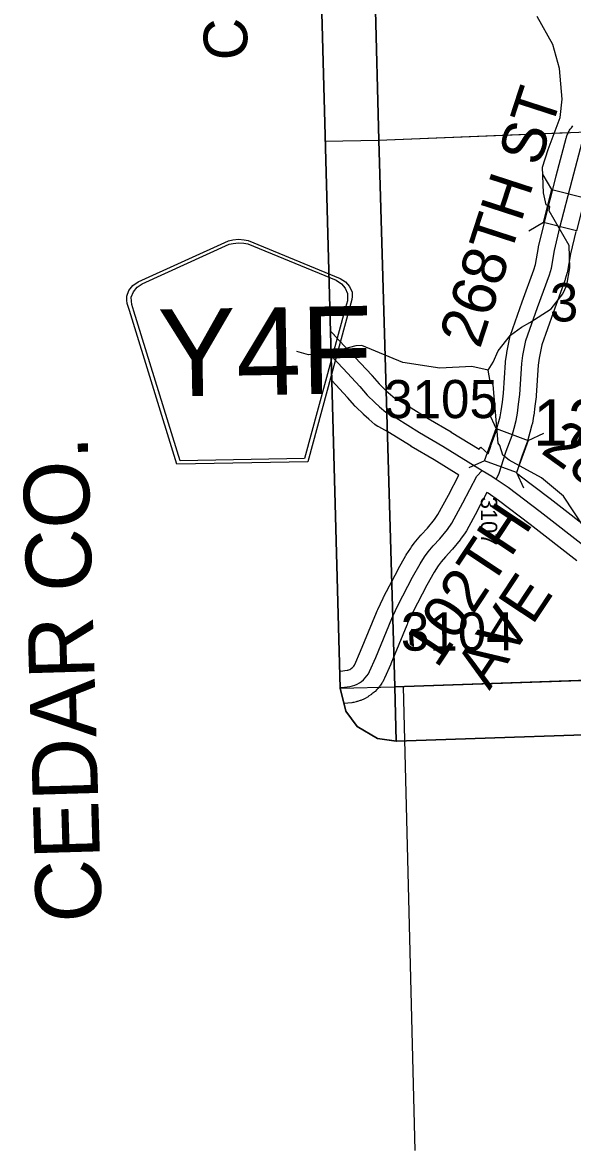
# Model space of a CAD drawing. Extents: x 128.7 to 185.5, y -21.4 to 12.6.
# Drawn here: x 133.648 to 134.655, y -14.573 to -12.506 of the extents above; entities that cross this region are included whole.
import ezdxf

# ---------------------------------------------------------------- set-up
doc = ezdxf.new("R2010")
doc.units = 0
for name, color, linetype in [('tdCoClipBndry', 7, 'Continuous'), ('tdCoCoAdjSecRdTxt', 7, 'Continuous'), ('tdCoCoBndry', 7, 'Continuous'), ('tdCoCoBndryPart', 7, 'Continuous'), ('tdCoCoBndryTxt', 7, 'Continuous'), ('tdCoHydroRiver', 7, 'Continuous'), ('tdCoSecRdNmbr', 7, 'Continuous'), ('tdCoSecRdTxt', 7, 'Continuous'), ('tdCoSecRteBand', 7, 'Continuous'), ('tdCoSecRteCL', 7, 'Continuous'), ('tdCoSectLine', 7, 'Continuous'), ('tdCoSectLinePart', 7, 'Continuous'), ('tdCoShieldCoRte', 7, 'Continuous'), ('tdCoStrucSec', 7, 'Continuous'), ('tdCoStrucSecFHWANum', 7, 'Continuous'), ('tdCoSurfGravel', 7, 'Continuous'), ('tdCoTwpBndryShd', 7, 'Continuous')]:
    doc.layers.add(name, color=color, linetype=linetype)

msp = doc.modelspace()

# ---------------------------------------------------------------- linework, layer by layer
at = {"layer": 'tdCoClipBndry'}
msp.add_lwpolyline([(140.0473, -13.6827), (139.3409, -13.68), (138.3408, -13.7014), (135.3417, -13.7884), (134.3324, -13.8229), (134.2979, -13.818), (134.2605, -13.7958), (134.2397, -13.7678), (134.2291, -13.7257), (134.1751, -11.7221), (134.1418, -10.7117), (134.1187, -9.7087), (134.0612, -7.7025), (133.8962, -2.6807)], dxfattribs=at)
at = {"layer": 'tdCoCoBndry'}
for p, q in [((134.2754, -11.7191), (134.3001, -12.7212)), ((134.3001, -12.7212), (134.2754, -11.7191)), ((134.3001, -12.7212), (134.3294, -13.723)), ((134.3294, -13.723), (134.3001, -12.7212)), ((135.3389, -13.6885), (134.3294, -13.723)), ((134.3294, -13.723), (135.3389, -13.6885)), ((134.3294, -13.723), (134.3318, -13.8228)), ((134.3318, -13.8228), (134.3294, -13.723))]:
    msp.add_line(p, q, dxfattribs=at)
for points in [[(133.7886, 4.3475), (133.8188, 3.3421), (133.8473, 2.341), (133.878, 1.3376), (133.9067, 0.3357), (133.9391, -0.6703), (133.9673, -1.6731), (133.9961, -2.6778), (134.0303, -3.6816), (134.0608, -4.6883), (134.0947, -5.6895), (134.129, -6.6932), (134.1293, -6.7029), (134.1612, -7.6994), (134.1875, -8.683), (134.2186, -9.7062), (134.2417, -10.7094), (134.275, -11.7191), (134.2997, -12.7212), (134.329, -13.723)], [(133.8962, -2.6807), (134.0612, -7.7025), (134.1187, -9.7087), (134.1418, -10.7117), (134.1751, -11.7221), (134.2291, -13.7257), (134.2397, -13.7678), (134.2605, -13.7958), (134.2979, -13.818), (134.3318, -13.8228), (134.3294, -13.723), (134.3001, -12.7212), (134.2754, -11.7191), (134.2421, -10.7094), (134.219, -9.7062), (134.1879, -8.683), (134.1615, -7.6994), (134.1297, -6.7029)], [(140.1254, -13.5551), (139.3404, -13.58), (138.3387, -13.6015), (137.3418, -13.6288), (136.3432, -13.661), (135.3389, -13.6885), (134.3294, -13.723), (134.3001, -12.7212), (134.2754, -11.7191), (134.2421, -10.7094), (134.219, -9.7062), (134.1879, -8.683), (134.1615, -7.6994), (134.1297, -6.7029)], [(140.1254, -13.5551), (139.3404, -13.58), (138.3387, -13.6015), (137.3418, -13.6288), (136.3432, -13.661), (135.3389, -13.6885), (134.3294, -13.723), (134.3318, -13.8228), (134.3324, -13.8229), (135.3417, -13.7884), (138.3408, -13.7014), (139.3409, -13.68), (140.0473, -13.6827)], [(134.329, -13.723), (135.3385, -13.6885), (136.3429, -13.661), (137.3414, -13.6288), (138.3383, -13.6015), (139.34, -13.58), (140.0257, -13.5827)]]:
    msp.add_lwpolyline(points, dxfattribs=at)
at = {"layer": 'tdCoCoBndryPart'}
for points in [[(134.2902, -12.3369), (134.2997, -12.7212), (134.3131, -13.1798)], [(134.3153, -13.256), (134.3234, -13.531)], [(134.3274, -13.667), (134.329, -13.723)], [(134.329, -13.723), (135.2443, -13.6917)], [(134.3449, -13.723), (134.3659, -14.5725)]]:
    msp.add_lwpolyline(points, dxfattribs=at)
at = {"layer": 'tdCoHydroRiver'}
for points in [[(134.6763, -13.4312), (134.6383, -13.3739), (134.5979, -13.3404), (134.5385, -13.3075), (134.5272, -13.2983), (134.5219, -13.2811), (134.5186, -13.2765), (134.5092, -13.1695), (134.5042, -13.1633), (134.5005, -13.1429), (134.5095, -13.1284), (134.5184, -13.1076), (134.5412, -13.0786), (134.5613, -13.0638), (134.5768, -13.0554), (134.6155, -13.0306), (134.6368, -13.0031), (134.6442, -12.9871), (134.6496, -12.9554), (134.6484, -12.9144), (134.6117, -12.8508), (134.6131, -12.8429), (134.6067, -12.8399), (134.6013, -12.818), (134.5999, -12.7707), (134.61, -12.7388), (134.6319, -12.6797), (134.6357, -12.6465), (134.6308, -12.5898), (134.6185, -12.546), (134.5901, -12.4948)], [(134.5005, -13.1429), (134.4703, -13.1359), (134.412, -13.1392), (134.3438, -13.1286), (134.2687, -13.0977), (134.2577, -13.098), (134.1982, -13.114), (134.1714, -13.1148), (134.1498, -13.1087)]]:
    msp.add_lwpolyline(points, dxfattribs=at)
at = {"layer": 'tdCoSecRteBand'}
for points in [[(134.5003, -13.2962), (134.5049, -13.2822), (134.5051, -13.2816), (134.5053, -13.2811), (134.5154, -13.2534), (134.5188, -13.2411), (134.5188, -13.241), (134.5188, -13.2409), (134.5223, -13.2284), (134.5242, -13.2174), (134.5263, -13.2012), (134.5284, -13.1847), (134.5321, -13.1287), (134.5321, -13.1276), (134.5323, -13.1266), (134.5343, -13.112), (134.5344, -13.1111), (134.5346, -13.1102), (134.54, -13.0829), (134.5404, -13.0808), (134.5411, -13.0787), (134.5626, -13.0178), (134.5626, -13.0177), (134.5627, -13.0175), (134.584, -12.9589), (134.5868, -12.949), (134.5924, -12.9181), (134.5926, -12.9173), (134.5927, -12.9166), (134.6026, -12.8747), (134.6027, -12.8745), (134.6027, -12.8742), (134.6247, -12.7872), (134.6247, -12.787), (134.6248, -12.7868), (134.6433, -12.7175), (134.6436, -12.7163), (134.644, -12.7151), (134.6452, -12.7119), (134.6459, -12.7099), (134.6469, -12.708), (134.6484, -12.705), (134.6494, -12.7031), (134.6507, -12.7014), (134.6527, -12.6986), (134.6539, -12.6969), (134.6554, -12.6954)], [(134.661, -12.8887), (134.6513, -12.9296), (134.6455, -12.9612), (134.6453, -12.9625), (134.6449, -12.9639), (134.6415, -12.9762), (134.6412, -12.9773), (134.6408, -12.9784), (134.6191, -13.0379), (134.5984, -13.0966), (134.5936, -13.121), (134.5919, -13.1336), (134.5883, -13.1895), (134.5882, -13.1905), (134.5881, -13.1914), (134.5859, -13.2089), (134.5859, -13.209), (134.5858, -13.209), (134.5836, -13.2258), (134.5835, -13.2264), (134.5835, -13.2269), (134.5812, -13.24), (134.581, -13.2415), (134.5805, -13.2431), (134.5766, -13.257), (134.573, -13.2705), (134.5726, -13.2717), (134.5722, -13.2729), (134.5618, -13.3012), (134.5521, -13.3312), (134.5535, -13.3322), (134.5542, -13.3327), (134.5568, -13.3345), (134.5567, -13.3346), (134.6135, -13.3778), (134.6137, -13.3779), (134.6138, -13.378), (134.6995, -13.4448)], [(134.2114, -13.0712), (134.2182, -13.0782), (134.2183, -13.0784), (134.2184, -13.0785), (134.2566, -13.1194), (134.2567, -13.1195), (134.2567, -13.1195), (134.2871, -13.1523), (134.2874, -13.1527), (134.2878, -13.1531), (134.3007, -13.1681), (134.3131, -13.18), (134.3213, -13.1874), (134.33, -13.1949), (134.3463, -13.204), (134.3468, -13.2043), (134.3474, -13.2046), (134.3903, -13.2311), (134.4323, -13.2559), (134.4325, -13.2561), (134.4328, -13.2563), (134.4835, -13.2876), (134.4867, -13.284), (134.5003, -13.2962)], [(134.2282, -13.6942), (134.2299, -13.6941), (134.242, -13.6928), (134.2435, -13.6924), (134.2453, -13.6918), (134.2471, -13.691), (134.2487, -13.6901), (134.2503, -13.689), (134.2518, -13.6878), (134.2531, -13.6865), (134.2543, -13.685), (134.2554, -13.6835), (134.2562, -13.6819), (134.2666, -13.6579), (134.2959, -13.5867), (134.2961, -13.5861), (134.2964, -13.5855), (134.2972, -13.5838), (134.2983, -13.5812), (134.308, -13.5604), (134.3083, -13.5597), (134.3086, -13.559), (134.3353, -13.5082), (134.3355, -13.5078), (134.3357, -13.5074), (134.3497, -13.4827), (134.35, -13.482), (134.3504, -13.4814), (134.3584, -13.4687), (134.359, -13.4677), (134.3597, -13.4668), (134.3665, -13.4576), (134.3672, -13.4567), (134.3679, -13.4559), (134.3771, -13.4452), (134.3773, -13.4449), (134.3776, -13.4446), (134.389, -13.4321), (134.4018, -13.4165), (134.4084, -13.4074), (134.4275, -13.3716), (134.4465, -13.3353), (134.4015, -13.3074), (134.3595, -13.2826), (134.3593, -13.2825), (134.359, -13.2823), (134.3164, -13.256), (134.3001, -13.2469), (134.298, -13.2458), (134.2953, -13.2443), (134.293, -13.2422), (134.2819, -13.2326), (134.2818, -13.2325), (134.2816, -13.2324), (134.2727, -13.2245), (134.2723, -13.2241), (134.2718, -13.2237), (134.258, -13.2103), (134.257, -13.2094), (134.2561, -13.2083), (134.2427, -13.1927), (134.2139, -13.1616)], [(134.6628, -13.4922), (134.5771, -13.4255), (134.5192, -13.3814), (134.5, -13.3685), (134.4976, -13.3672), (134.4806, -13.3996), (134.4805, -13.3997), (134.4805, -13.3998), (134.4603, -13.4375), (134.4594, -13.4392), (134.4582, -13.4408), (134.4499, -13.4523), (134.4494, -13.4532), (134.4487, -13.4539), (134.4348, -13.4708), (134.4343, -13.4714), (134.4338, -13.4719), (134.4223, -13.4847), (134.4141, -13.4942), (134.4086, -13.5016), (134.4016, -13.5127), (134.3882, -13.5365), (134.3621, -13.5862), (134.3528, -13.6064), (134.3517, -13.6089), (134.3511, -13.61), (134.322, -13.681), (134.3219, -13.6812), (134.3218, -13.6815), (134.3107, -13.7071), (134.3101, -13.7085), (134.3094, -13.7099), (134.3071, -13.7139), (134.3064, -13.7152), (134.3056, -13.7163), (134.303, -13.7202), (134.3022, -13.7213), (134.3013, -13.7224), (134.2983, -13.7259), (134.2974, -13.727), (134.2965, -13.728), (134.2931, -13.7313), (134.2922, -13.7323), (134.2911, -13.7332), (134.2875, -13.7361), (134.2864, -13.737), (134.2853, -13.7378), (134.2814, -13.7404), (134.2803, -13.7412), (134.2791, -13.7419), (134.275, -13.7442), (134.2738, -13.7448), (134.2725, -13.7454), (134.2682, -13.7473), (134.267, -13.7478), (134.2657, -13.7483), (134.2612, -13.7497), (134.2599, -13.7502), (134.2586, -13.7505), (134.254, -13.7516), (134.2523, -13.752), (134.2506, -13.7522), (134.2361, -13.7538)]]:
    msp.add_lwpolyline(points, dxfattribs=at)
at = {"layer": 'tdCoSecRteCL'}
for points in [[(134.5152, -13.3425), (134.5198, -13.3333), (134.5334, -13.2914), (134.544, -13.2626), (134.5477, -13.249), (134.5517, -13.2349), (134.5539, -13.2219), (134.5561, -13.2051), (134.5583, -13.1876), (134.562, -13.1306), (134.564, -13.1161), (134.5694, -13.0887), (134.5909, -13.0278), (134.6126, -12.9681), (134.616, -12.9558), (134.6219, -12.9235), (134.6318, -12.8816), (134.6538, -12.7945), (134.6723, -12.7252)], [(134.2127, -13.1163), (134.2347, -13.1399), (134.265, -13.1727), (134.2789, -13.1887), (134.2927, -13.2021), (134.3015, -13.21), (134.3126, -13.2196), (134.3147, -13.2207), (134.3316, -13.2302), (134.3748, -13.2568), (134.417, -13.2818), (134.4891, -13.3264)], [(134.229, -13.7242), (134.2321, -13.7241), (134.2472, -13.7224), (134.2517, -13.7213), (134.2562, -13.7198), (134.2604, -13.7179), (134.2645, -13.7157), (134.2684, -13.713), (134.272, -13.71), (134.2753, -13.7068), (134.2783, -13.7032), (134.2809, -13.6993), (134.2832, -13.6952), (134.2943, -13.6696), (134.3236, -13.5981), (134.3244, -13.5963), (134.3256, -13.5938), (134.3352, -13.5729), (134.3618, -13.5221), (134.3758, -13.4974), (134.3838, -13.4846), (134.3906, -13.4755), (134.3998, -13.4648), (134.4116, -13.4517), (134.4256, -13.4348), (134.4339, -13.4233), (134.454, -13.3857), (134.4795, -13.337), (134.4891, -13.3264)], [(134.4891, -13.3264), (134.5071, -13.3371), (134.5152, -13.3425)], [(134.5152, -13.3425), (134.5367, -13.3571), (134.5954, -13.4017), (134.6812, -13.4685)]]:
    msp.add_lwpolyline(points, dxfattribs=at)
at = {"layer": 'tdCoSectLine'}
for points in [[(134.275, -11.7191), (134.2997, -12.7212)], [(134.2997, -12.7212), (135.3093, -12.6808)], [(134.2021, -12.7232), (134.2997, -12.7212)], [(134.2997, -12.7212), (134.329, -13.723)], [(134.329, -13.723), (135.3385, -13.6885)], [(134.2291, -13.7254), (134.329, -13.723)], [(134.329, -13.723), (134.3315, -13.8227)]]:
    msp.add_lwpolyline(points, dxfattribs=at)
at = {"layer": 'tdCoSectLinePart'}
for points in [[(134.2902, -12.3369), (134.2997, -12.7212)], [(134.2997, -12.7212), (134.6469, -12.7073)], [(134.2021, -12.7232), (134.2997, -12.7212)], [(134.2997, -12.7212), (134.3131, -13.1798)], [(134.3153, -13.256), (134.3234, -13.531)], [(134.3274, -13.667), (134.329, -13.723)], [(134.329, -13.723), (135.2443, -13.6917)], [(134.2995, -13.7237), (134.329, -13.723)], [(134.329, -13.723), (134.3315, -13.8227)]]:
    msp.add_lwpolyline(points, dxfattribs=at)
at = {"layer": 'tdCoShieldCoRte'}
for points in [[(133.9304, -13.3152), (133.8436, -13.0338), (133.8395, -13.0207), (133.8386, -13.0148), (133.8385, -13.007), (133.8426, -12.9966), (133.8497, -12.988), (133.8591, -12.9812), (134.0251, -12.9059), (134.0326, -12.9041), (134.043, -12.903), (134.0535, -12.9038), (134.061, -12.9053), (134.2295, -12.9747), (134.2392, -12.9812), (134.2466, -12.9896), (134.251, -12.9998), (134.2512, -13.0076), (134.2506, -13.0135), (134.2469, -13.0267), (134.1699, -13.311)], [(133.9362, -13.3088), (133.8517, -13.0349), (133.8477, -13.0224), (133.8469, -13.0167), (133.8468, -13.0092), (133.8507, -12.9992), (133.8575, -12.991), (133.8666, -12.9844), (134.0259, -12.9122), (134.0331, -12.9105), (134.0431, -12.9094), (134.0531, -12.9101), (134.0604, -12.9116), (134.2222, -12.9782), (134.2315, -12.9844), (134.2386, -12.9925), (134.2428, -13.0023), (134.243, -13.0098), (134.2424, -13.0155), (134.2389, -13.0282), (134.1639, -13.3048)]]:
    msp.add_lwpolyline(points, close=True, dxfattribs=at)
at = {"layer": 'tdCoStrucSec'}
for p, q in [((134.6168, -12.8116), (134.6007, -12.7847)), ((134.6015, -12.8723), (134.5746, -12.8883)), ((134.5149, -13.2499), (134.5018, -13.2215)), ((134.5737, -13.2715), (134.6021, -13.2584)), ((134.4933, -13.3087), (134.4649, -13.3218)), ((134.5521, -13.3303), (134.5652, -13.3587))]:
    msp.add_line(p, q, dxfattribs=at)
for points in [[(134.6015, -12.8723), (134.6168, -12.8116), (134.6775, -12.8269), (134.6622, -12.8876)], [(134.4933, -13.3087), (134.5149, -13.2499), (134.5737, -13.2715), (134.5521, -13.3303)]]:
    msp.add_lwpolyline(points, close=True, dxfattribs=at)
at = {"layer": 'tdCoSurfGravel'}
for points in [[(134.5152, -13.3425), (134.5198, -13.3333), (134.5334, -13.2914), (134.544, -13.2626), (134.5477, -13.249), (134.5517, -13.2349), (134.5539, -13.2219), (134.5561, -13.2051), (134.5583, -13.1876), (134.562, -13.1306), (134.564, -13.1161), (134.5694, -13.0887), (134.5909, -13.0278), (134.6126, -12.9681), (134.616, -12.9558), (134.6219, -12.9235), (134.6318, -12.8816), (134.6538, -12.7945), (134.6723, -12.7252), (134.6734, -12.722), (134.675, -12.719), (134.677, -12.7162), (134.6794, -12.7137), (134.6816, -12.7119)], [(134.2127, -13.1163), (134.2347, -13.1399), (134.265, -13.1727), (134.2789, -13.1887), (134.2927, -13.2021), (134.3015, -13.21), (134.3126, -13.2196), (134.3147, -13.2207)], [(134.3147, -13.2207), (134.3316, -13.2302), (134.3748, -13.2568), (134.417, -13.2818), (134.4891, -13.3264), (134.5071, -13.3371), (134.5152, -13.3425), (134.5367, -13.3571), (134.5954, -13.4017), (134.6812, -13.4685)], [(134.3256, -13.5938), (134.3352, -13.5729), (134.3618, -13.5221), (134.3758, -13.4974), (134.3838, -13.4846), (134.3906, -13.4755), (134.3998, -13.4648), (134.4116, -13.4517), (134.4256, -13.4348), (134.4339, -13.4233), (134.454, -13.3857), (134.4795, -13.337), (134.4891, -13.3264)], [(134.229, -13.7242), (134.2321, -13.7241), (134.2472, -13.7224), (134.2517, -13.7213), (134.2562, -13.7198), (134.2604, -13.7179), (134.2645, -13.7157), (134.2684, -13.713), (134.272, -13.71), (134.2753, -13.7068), (134.2783, -13.7032), (134.2809, -13.6993), (134.2832, -13.6952), (134.2943, -13.6696), (134.3236, -13.5981), (134.3244, -13.5963), (134.3256, -13.5938)]]:
    msp.add_lwpolyline(points, dxfattribs=at)
at = {"layer": 'tdCoTwpBndryShd'}
msp.add_lwpolyline([(134.1293, -6.7029), (134.1612, -7.6994), (134.1875, -8.683), (134.2186, -9.7062), (134.2417, -10.7094), (134.275, -11.7191), (134.2997, -12.7212), (134.329, -13.723), (135.3385, -13.6885), (136.3429, -13.661), (137.3414, -13.6288), (138.3383, -13.6015), (139.34, -13.58), (139.5652, -13.5728)], dxfattribs=at)

# ---------------------------------------------------------------- texts
at = {"layer": 'tdCoCoAdjSecRdTxt'}
msp.add_text('  CEDAR CLINTON ', height=0.08, rotation=91.6126, dxfattribs=at).set_placement((134.0621, -12.6333))
at = {"layer": 'tdCoCoBndryTxt'}
msp.add_text('CEDAR CO.', height=0.12, rotation=91.6745, dxfattribs=at).set_placement((133.7929, -14.1534))
at = {"layer": 'tdCoSecRdNmbr'}
for s, height, rotation, p in [('3106', 0.07, 0.1021, (134.6132, -13.0536)), ('3105', 0.07, 0.1019, (134.3099, -13.231)), ('3107', 0.03, 270.1002, (134.4868, -13.3748)), ('3104', 0.07, 0.1018, (134.3405, -13.6568))]:
    msp.add_text(s, height=height, rotation=rotation, dxfattribs=at).set_placement(p)
at = {"layer": 'tdCoSecRdTxt'}
for s, rotation, p in [('268TH ST', 71.9929, (134.4851, -13.1052)), ('280TH ST', 324.2424, (134.5946, -13.2933)), ('102TH', 56.4844, (134.4068, -13.691)), (' AVE', 56.4844, (134.4861, -13.7556))]:
    msp.add_text(s, height=0.08, rotation=rotation, dxfattribs=at).set_placement(p)
at = {"layer": 'tdCoShieldCoRte'}
msp.add_text('Y4F', height=0.16, rotation=1, dxfattribs=at).set_placement((133.8972, -13.1915))
at = {"layer": 'tdCoStrucSecFHWANum'}
msp.add_text('121822', height=0.085, dxfattribs=at).set_placement((134.5828, -13.2813))

doc.saveas('drawing.dxf')
